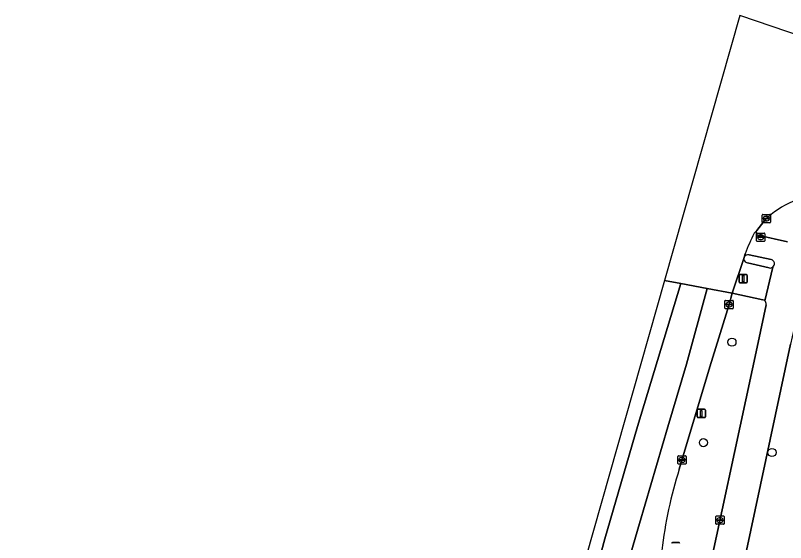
# Model space of a CAD drawing. Extents: x 162803 to 163818, y 381639 to 382475.
# Drawn here: x 162956.3 to 163048.8, y 382412 to 382475.4 of the extents above; entities that cross this region are included whole.
import ezdxf

# ---------------------------------------------------------------- set-up
doc = ezdxf.new("R2010")
doc.units = 0
for name, color, linetype in [('IMGEO_Berm_groen', 7, 'Continuous'), ('IMGEO_Boom', 7, 'Continuous'), ('IMGEO_Fietspad_open', 7, 'Continuous'), ('IMGEO_Kolk', 7, 'Continuous'), ('IMGEO_Rijbaan_regionaal_gesloten', 7, 'Continuous'), ('IMGEO_Verkeersbordpaal', 7, 'Continuous'), ('IMGEO_Verkeerseiland_open', 7, 'Continuous'), ('IMGEO_Verkeersregelinstallatiepaal', 7, 'Continuous'), ('IMGEO_Voetpad_open', 7, 'Continuous')]:
    doc.layers.add(name, color=color, linetype=linetype)

msp = doc.modelspace()

# ---------------------------------------------------------------- linework, layer by layer
at = {"layer": 'IMGEO_Berm_groen'}
for points in [[(163046.071, 382441.22), (163042.393, 382442.019), (163042.023, 382440.643), (163039.715, 382433.174), (163036.043, 382420.861)], [(163045.536, 382436.094), (163046.485, 382440.611)], [(163035.081, 382387.533), (163038.376, 382402.764), (163045.536, 382436.094)]]:
    msp.add_lwpolyline(points, dxfattribs=at)
for centre, radius, start, end in [((163045.972, 382440.708), 0.522, 48.56999, 79.04764), ((163045.968, 382440.706), 0.526, 349.60645, 48.38686), ((163085.701, 382405.174), 52.077, 162.4691, 173.48074)]:
    msp.add_arc(centre, radius, start, end, dxfattribs=at)
at = {"layer": 'IMGEO_Boom'}
for centre in [(163042.373, 382436.123), (163038.947, 382424.05), (163047.189, 382422.857)]:
    msp.add_circle(centre, 0.489, dxfattribs=at)
at = {"layer": 'IMGEO_Fietspad_open'}
for points in [[(163045.368, 382449.534), (163045.053, 382449.202)], [(163049.055, 382448.181), (163045.487, 382448.958)], [(163043.984, 382446.742), (163043.84, 382446.279)], [(163044.442, 382446.604), (163047.074, 382446.047)], [(163047.28, 382445.131), (163046.317, 382441.099)], [(163046.485, 382440.611), (163045.536, 382436.094), (163038.376, 382402.764), (163035.081, 382387.533)], [(163037.202, 382378.752), (163042.182, 382402.063), (163049.43, 382435.875)]]:
    msp.add_lwpolyline(points, dxfattribs=at)
for centre, radius, start, end in [((163045.635, 382449.289), 0.363, 137.47375, 245.87209), ((163059.72, 382441.366), 16.629, 151.88674, 161.13828), ((163044.326, 382446.099), 0.518, 77.08089, 159.64541), ((163046.97, 382445.543), 0.515, 306.94761, 78.40125), ((163045.968, 382440.706), 0.526, 349.60645, 48.38686)]:
    msp.add_arc(centre, radius, start, end, dxfattribs=at)
at = {"layer": 'IMGEO_Kolk'}
for p, q in [((163046.011, 382450.539), (163046.011, 382451.391)), ((163046.086, 382451.465), (163046.938, 382451.465)), ((163047.012, 382451.391), (163047.012, 382450.539)), ((163046.938, 382450.465), (163046.086, 382450.465)), ((163046.27, 382450.959), (163046.27, 382450.971)), ((163046.708, 382450.922), (163046.31, 382450.922)), ((163046.313, 382451.008), (163046.711, 382451.008)), ((163046.522, 382450.685), (163046.497, 382450.685)), ((163046.499, 382451.245), (163046.524, 382451.245)), ((163046.754, 382450.971), (163046.754, 382450.959)), ((163045.327, 382448.305), (163045.327, 382449.157)), ((163045.402, 382449.231), (163046.254, 382449.231)), ((163045.586, 382448.725), (163045.586, 382448.737)), ((163046.024, 382448.688), (163045.626, 382448.688)), ((163045.629, 382448.774), (163046.027, 382448.774)), ((163045.815, 382449.011), (163045.84, 382449.011)), ((163046.07, 382448.737), (163046.07, 382448.725)), ((163046.328, 382449.157), (163046.328, 382448.305)), ((163046.254, 382448.231), (163045.402, 382448.231)), ((163045.838, 382448.451), (163045.813, 382448.451)), ((163041.602, 382441.143), (163042.454, 382441.143)), ((163041.527, 382440.217), (163041.527, 382441.069)), ((163041.786, 382440.637), (163041.786, 382440.649)), ((163042.224, 382440.6), (163041.826, 382440.6)), ((163041.829, 382440.686), (163042.227, 382440.686)), ((163042.038, 382440.363), (163042.013, 382440.363)), ((163042.015, 382440.923), (163042.04, 382440.923)), ((163042.27, 382440.649), (163042.27, 382440.637)), ((163042.528, 382441.069), (163042.528, 382440.217)), ((163042.454, 382440.143), (163041.602, 382440.143)), ((163035.87, 382421.537), (163035.87, 382422.389)), ((163035.945, 382422.463), (163036.797, 382422.463)), ((163036.129, 382421.957), (163036.129, 382421.969)), ((163036.567, 382421.92), (163036.169, 382421.92)), ((163036.172, 382422.006), (163036.57, 382422.006)), ((163036.381, 382421.683), (163036.356, 382421.683)), ((163036.358, 382422.243), (163036.383, 382422.243)), ((163036.613, 382421.969), (163036.613, 382421.957)), ((163036.871, 382422.389), (163036.871, 382421.537)), ((163036.797, 382421.463), (163035.945, 382421.463)), ((163040.512, 382415.233), (163041.364, 382415.233)), ((163040.437, 382414.307), (163040.437, 382415.159)), ((163040.696, 382414.727), (163040.696, 382414.739)), ((163041.134, 382414.69), (163040.736, 382414.69)), ((163040.739, 382414.776), (163041.137, 382414.776)), ((163040.948, 382414.453), (163040.923, 382414.453)), ((163040.925, 382415.013), (163040.95, 382415.013)), ((163041.18, 382414.739), (163041.18, 382414.727)), ((163041.438, 382415.159), (163041.438, 382414.307)), ((163041.364, 382414.233), (163040.512, 382414.233))]:
    msp.add_line(p, q, dxfattribs=at)
for points in [[(163046.011, 382450.539), (163046.011, 382451.391)], [(163046.086, 382451.465), (163046.938, 382451.465)], [(163047.012, 382451.391), (163047.012, 382450.539)], [(163046.938, 382450.465), (163046.086, 382450.465)], [(163045.327, 382448.305), (163045.327, 382449.157)], [(163045.402, 382449.231), (163046.254, 382449.231)], [(163046.328, 382449.157), (163046.328, 382448.305)], [(163046.254, 382448.231), (163045.402, 382448.231)], [(163041.602, 382441.143), (163042.454, 382441.143)], [(163041.527, 382440.217), (163041.527, 382441.069)], [(163042.528, 382441.069), (163042.528, 382440.217)], [(163042.454, 382440.143), (163041.602, 382440.143)], [(163035.87, 382421.537), (163035.87, 382422.389)], [(163035.945, 382422.463), (163036.797, 382422.463)], [(163036.871, 382422.389), (163036.871, 382421.537)], [(163036.797, 382421.463), (163035.945, 382421.463)], [(163040.512, 382415.233), (163041.364, 382415.233)], [(163040.437, 382414.307), (163040.437, 382415.159)], [(163041.438, 382415.159), (163041.438, 382414.307)], [(163041.364, 382414.233), (163040.512, 382414.233)]]:
    msp.add_lwpolyline(points, dxfattribs=at)
for centre, radius, start, end in [((163046.088, 382451.389), 0.0765, 91.55205, 178.44795), ((163046.088, 382451.389), 0.0765, 91.55205, 178.44795), ((163046.936, 382451.389), 0.0765, 1.55205, 88.44795), ((163046.936, 382451.389), 0.0765, 1.55205, 88.44795), ((163046.088, 382450.541), 0.0765, 181.55205, 268.44795), ((163046.088, 382450.541), 0.0765, 181.55205, 268.44795), ((163046.31, 382450.968), 0.0403, 85.87752, 175.75265), ((163046.307, 382450.958), 0.0366, 178.93798, 274.71019), ((163046.711, 382450.965), 0.043, 264.86636, 352.45326), ((163046.715, 382450.97), 0.0386, 1.73085, 96.63898), ((163046.936, 382450.541), 0.0765, 271.55205, 358.44795), ((163046.936, 382450.541), 0.0765, 271.55205, 358.44795), ((163045.404, 382449.155), 0.0765, 91.55205, 178.44795), ((163045.404, 382449.155), 0.0765, 91.55205, 178.44795), ((163045.626, 382448.734), 0.0403, 85.87752, 175.75265), ((163045.623, 382448.724), 0.0366, 178.93798, 274.71019), ((163046.027, 382448.731), 0.043, 264.86636, 352.45326), ((163046.031, 382448.736), 0.0386, 1.73085, 96.63898), ((163046.252, 382449.155), 0.0765, 1.55205, 88.44795), ((163046.252, 382449.155), 0.0765, 1.55205, 88.44795), ((163045.404, 382448.307), 0.0765, 181.55205, 268.44795), ((163045.404, 382448.307), 0.0765, 181.55205, 268.44795), ((163046.252, 382448.307), 0.0765, 271.55205, 358.44795), ((163046.252, 382448.307), 0.0765, 271.55205, 358.44795), ((163041.604, 382441.067), 0.0765, 91.55205, 178.44795), ((163041.604, 382441.067), 0.0765, 91.55205, 178.44795), ((163042.452, 382441.067), 0.0765, 1.55205, 88.44795), ((163042.452, 382441.067), 0.0765, 1.55205, 88.44795), ((163041.604, 382440.219), 0.0765, 181.55205, 268.44795), ((163041.604, 382440.219), 0.0765, 181.55205, 268.44795), ((163041.826, 382440.646), 0.0403, 85.87752, 175.75265), ((163041.823, 382440.636), 0.0366, 178.93798, 274.71019), ((163042.227, 382440.643), 0.043, 264.86636, 352.45326), ((163042.231, 382440.648), 0.0386, 1.73085, 96.63898), ((163042.452, 382440.219), 0.0765, 271.55205, 358.44795), ((163042.452, 382440.219), 0.0765, 271.55205, 358.44795), ((163035.947, 382422.387), 0.0765, 91.55205, 178.44795), ((163035.947, 382422.387), 0.0765, 91.55205, 178.44795), ((163036.169, 382421.966), 0.0403, 85.87752, 175.75265), ((163036.166, 382421.956), 0.0366, 178.93798, 274.71019), ((163036.57, 382421.963), 0.043, 264.86636, 352.45326), ((163036.574, 382421.968), 0.0386, 1.73085, 96.63898), ((163036.795, 382422.387), 0.0765, 1.55205, 88.44795), ((163036.795, 382422.387), 0.0765, 1.55205, 88.44795), ((163035.947, 382421.539), 0.0765, 181.55205, 268.44795), ((163035.947, 382421.539), 0.0765, 181.55205, 268.44795), ((163036.795, 382421.539), 0.0765, 271.55205, 358.44795), ((163036.795, 382421.539), 0.0765, 271.55205, 358.44795), ((163040.514, 382415.157), 0.0765, 91.55205, 178.44795), ((163040.514, 382415.157), 0.0765, 91.55205, 178.44795), ((163041.362, 382415.157), 0.0765, 1.55205, 88.44795), ((163041.362, 382415.157), 0.0765, 1.55205, 88.44795), ((163040.514, 382414.309), 0.0765, 181.55205, 268.44795), ((163040.514, 382414.309), 0.0765, 181.55205, 268.44795), ((163040.736, 382414.736), 0.0403, 85.87752, 175.75265), ((163040.733, 382414.726), 0.0366, 178.93798, 274.71019), ((163041.137, 382414.733), 0.043, 264.86636, 352.45326), ((163041.141, 382414.738), 0.0386, 1.73085, 96.63898), ((163041.362, 382414.309), 0.0765, 271.55205, 358.44795), ((163041.362, 382414.309), 0.0765, 271.55205, 358.44795)]:
    msp.add_arc(centre, radius, start, end, dxfattribs=at)
for centre, major_axis, ratio, start_param, end_param in [((163046.498, 382450.965), (-0.387, 0.002), 0.722429, 4.712389, 7.853982), ((163046.523, 382450.965), (-0.39, 0.002), 0.717154, 1.570796, 4.712389), ((163045.814, 382448.731), (-0.387, 0.002), 0.722429, 4.712389, 7.853982), ((163045.839, 382448.731), (-0.39, 0.002), 0.717154, 1.570796, 4.712389), ((163042.014, 382440.643), (-0.387, 0.002), 0.722429, 4.712389, 7.853982), ((163042.039, 382440.643), (-0.39, 0.002), 0.717154, 1.570796, 4.712389), ((163036.357, 382421.963), (-0.387, 0.002), 0.722429, 4.712389, 7.853982), ((163036.382, 382421.963), (-0.39, 0.002), 0.717154, 1.570796, 4.712389), ((163040.924, 382414.733), (-0.387, 0.002), 0.722429, 4.712389, 7.853982), ((163040.949, 382414.733), (-0.39, 0.002), 0.717154, 1.570796, 4.712389)]:
    msp.add_ellipse(centre, major_axis=major_axis, ratio=ratio, start_param=start_param, end_param=end_param, dxfattribs=at)
at = {"layer": 'IMGEO_Rijbaan_regionaal_gesloten'}
for points in [[(163043.34, 382475.384), (163034.29, 382443.535), (163036.242, 382443.17), (163039.378, 382442.583), (163042.393, 382442.019), (163043.84, 382446.279), (163043.984, 382446.742)], [(163054.452, 382469.436), (163057.701, 382468.427), (163057.735, 382468.419), (163061.883, 382466.974), (163062.393, 382468.886), (163043.34, 382475.384)], [(163045.053, 382449.202), (163045.368, 382449.534), (163046.508, 382450.966), (163046.71, 382451.138)], [(162956.261, 382217.556), (162956.788, 382217.246), (162957.041, 382217.097), (162957.334, 382216.925), (162970.099, 382238.803), (162988.069, 382276.576), (162999.406, 382306.223), (163004.339, 382321.327), (163010.545, 382342.595), (163016.751, 382367.915), (163022.202, 382392.931), (163024.249, 382401.938), (163027.1, 382412.472), (163031.008, 382425.974), (163036.242, 382443.17), (163034.29, 382443.535), (163021.987, 382400.242), (163002.164, 382316.367), (162982.804, 382270.096), (162963.365, 382229.253), (162959.404, 382222.731), (162956.261, 382217.556)], [(163039.378, 382442.583), (163036.242, 382443.17), (163031.008, 382425.974), (163027.1, 382412.472), (163024.249, 382401.938), (163022.202, 382392.931), (163016.751, 382367.915), (163010.545, 382342.595), (163004.339, 382321.327), (162999.406, 382306.223), (162988.069, 382276.576), (162970.099, 382238.803), (162957.334, 382216.925), (162960.228, 382215.223)], [(163036.043, 382420.861), (163039.715, 382433.174), (163042.023, 382440.643), (163042.393, 382442.019), (163039.378, 382442.583), (163036.917, 382433.491), (163034.689, 382425.944), (163031.259, 382414.339), (163029.659, 382408.85), (163024.915, 382389.012), (163018.973, 382363.856), (163013.601, 382341.216), (163011.315, 382332.64), (163008.8, 382324.751), (163005.155, 382311.92)], [(163005.155, 382311.92), (163008.8, 382324.751), (163011.315, 382332.64), (163013.601, 382341.216), (163018.973, 382363.856), (163024.915, 382389.012), (163029.659, 382408.85), (163031.259, 382414.339), (163034.689, 382425.944), (163036.917, 382433.491), (163039.378, 382442.583)]]:
    msp.add_lwpolyline(points, dxfattribs=at)
for centre, radius, start, end in [((163054.941, 382441.489), 12.683, 112.16957, 130.4646), ((163059.72, 382441.366), 16.629, 151.88674, 161.13828), ((163085.701, 382405.174), 52.077, 162.4691, 173.48074)]:
    msp.add_arc(centre, radius, start, end, dxfattribs=at)
at = {"layer": 'IMGEO_Verkeersbordpaal'}
for p, q in [((163038.195, 382427.15), (163038.195, 382427.95)), ((163038.195, 382427.95), (163038.195, 382427.15)), ((163038.295, 382428.05), (163039.085, 382428.05)), ((163039.085, 382428.05), (163038.295, 382428.05)), ((163039.185, 382427.95), (163039.185, 382427.15)), ((163039.185, 382427.15), (163039.185, 382427.95)), ((163039.085, 382427.05), (163038.295, 382427.05)), ((163038.295, 382427.05), (163039.085, 382427.05)), ((163035.225, 382412.036), (163036.015, 382412.036)), ((163036.015, 382412.036), (163035.225, 382412.036))]:
    msp.add_line(p, q, dxfattribs=at)
msp.add_lwpolyline([(163038.615, 382427.925), (163038.765, 382427.925), (163038.765, 382427.175), (163038.615, 382427.175), (163038.615, 382427.925)], dxfattribs=at)
for centre, start, end in [((163038.295, 382427.95), 90, 180), ((163038.295, 382427.95), 90, 180), ((163039.085, 382427.95), 0, 90), ((163039.085, 382427.95), 360, 90), ((163038.295, 382427.15), 180, 270), ((163038.295, 382427.15), 180, 270), ((163039.085, 382427.15), 270, 0), ((163039.085, 382427.15), 270, 0), ((163035.225, 382411.936), 90, 180), ((163035.225, 382411.936), 90, 180), ((163036.015, 382411.936), 0, 90), ((163036.015, 382411.936), 360, 90)]:
    msp.add_arc(centre, 0.1, start, end, dxfattribs=at)
at = {"layer": 'IMGEO_Verkeerseiland_open'}
for points in [[(163046.71, 382451.138), (163046.508, 382450.966), (163045.368, 382449.534)], [(163045.487, 382448.958), (163049.055, 382448.181)], [(163047.074, 382446.047), (163044.442, 382446.604)], [(163044.237, 382445.652), (163046.859, 382445.039)]]:
    msp.add_lwpolyline(points, dxfattribs=at)
for centre, radius, start, end in [((163054.941, 382441.489), 12.683, 112.16957, 130.4646), ((163045.635, 382449.289), 0.363, 137.47375, 245.87209), ((163044.303, 382446.133), 0.485, 162.49675, 262.18509), ((163044.326, 382446.099), 0.518, 77.08089, 159.64541), ((163046.97, 382445.543), 0.515, 306.94761, 78.40125), ((163046.969, 382445.543), 0.516, 257.62448, 307.02934)]:
    msp.add_arc(centre, radius, start, end, dxfattribs=at)
at = {"layer": 'IMGEO_Verkeersregelinstallatiepaal'}
for p, q in [((163043.23, 382443.348), (163043.23, 382444.148)), ((163043.23, 382444.148), (163043.23, 382443.348)), ((163043.33, 382444.248), (163044.12, 382444.248)), ((163044.12, 382444.248), (163043.33, 382444.248)), ((163044.22, 382444.148), (163044.22, 382443.348)), ((163044.22, 382443.348), (163044.22, 382444.148)), ((163044.12, 382443.248), (163043.33, 382443.248)), ((163043.33, 382443.248), (163044.12, 382443.248))]:
    msp.add_line(p, q, dxfattribs=at)
msp.add_lwpolyline([(163043.65, 382444.123), (163043.8, 382444.123), (163043.8, 382443.373), (163043.65, 382443.373), (163043.65, 382444.123)], dxfattribs=at)
for centre, start, end in [((163043.33, 382444.148), 90, 180), ((163043.33, 382444.148), 90, 180), ((163044.12, 382444.148), 0, 90), ((163044.12, 382444.148), 360, 90), ((163043.33, 382443.348), 180, 270), ((163043.33, 382443.348), 180, 270), ((163044.12, 382443.348), 270, 0), ((163044.12, 382443.348), 270, 0)]:
    msp.add_arc(centre, 0.1, start, end, dxfattribs=at)
at = {"layer": 'IMGEO_Voetpad_open'}
for points in [[(163043.84, 382446.279), (163042.393, 382442.019), (163046.071, 382441.22)], [(163046.859, 382445.039), (163044.237, 382445.652)], [(163046.317, 382441.099), (163047.28, 382445.131)], [(163051.001, 382442.926), (163049.43, 382435.875), (163042.182, 382402.063), (163037.202, 382378.752)]]:
    msp.add_lwpolyline(points, dxfattribs=at)
for centre, radius, start, end in [((163044.303, 382446.133), 0.485, 162.49675, 262.18509), ((163046.969, 382445.543), 0.516, 257.62448, 307.02934), ((163045.972, 382440.708), 0.522, 48.56999, 79.04764)]:
    msp.add_arc(centre, radius, start, end, dxfattribs=at)

doc.saveas('drawing.dxf')
